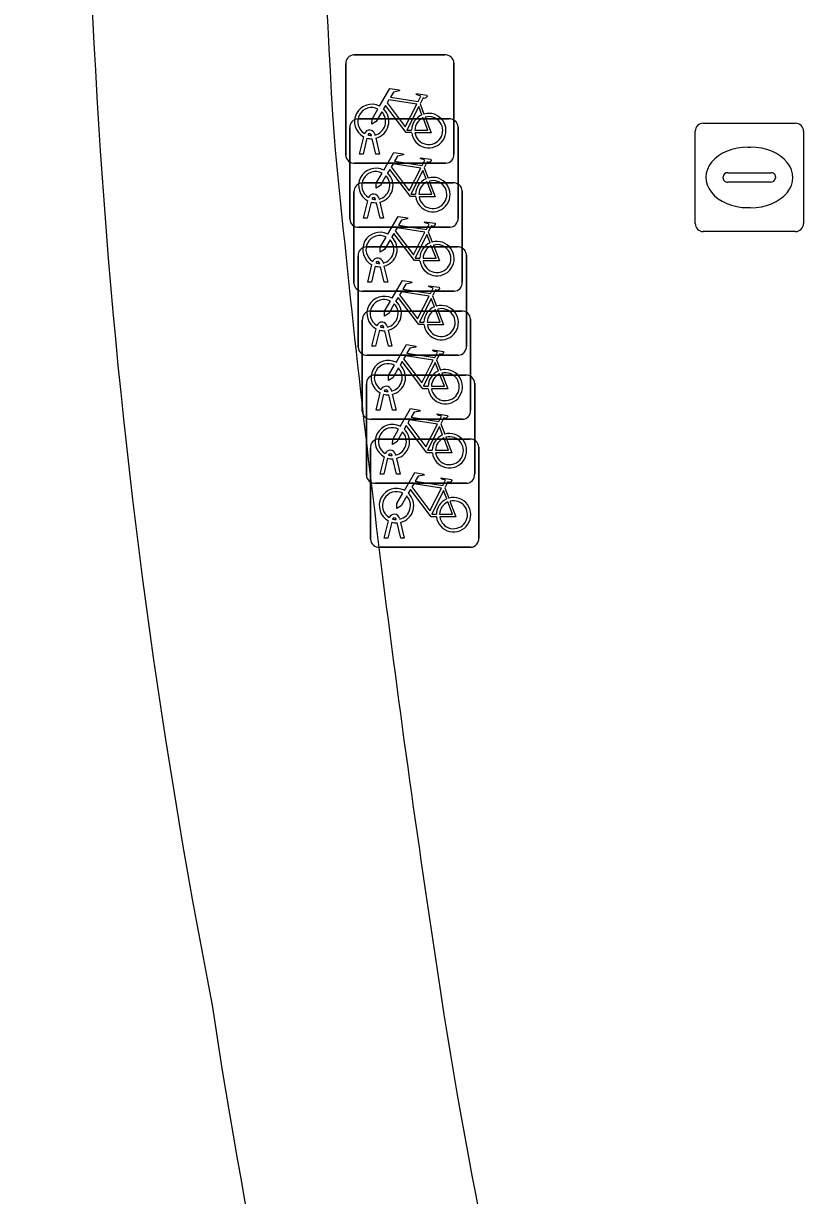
# Model space of a CAD drawing. Extents: x 161087 to 161926, y 382572 to 383873.
# Drawn here: x 161094.01 to 161101.22, y 383301.6 to 383312.42 of the extents above; entities that cross this region are included whole.
import ezdxf

# ---------------------------------------------------------------- set-up
doc = ezdxf.new("R2010")
doc.units = 0
for name, color, linetype in [('IMGEO_Berm_groen', 7, 'Continuous'), ('IMGEO_Fietsenrek', 7, 'Continuous'), ('IMGEO_Fietspad_gesloten', 7, 'Continuous'), ('IMGEO_Kolk', 7, 'Continuous'), ('IMGEO_OVBaan_gesloten', 7, 'Continuous'), ('IMGEO_Verkeerseiland_groen', 7, 'Continuous'), ('IMGEO_Voetgangersgebied_open', 7, 'Continuous')]:
    doc.layers.add(name, color=color, linetype=linetype)

msp = doc.modelspace()

# ---------------------------------------------------------------- linework, layer by layer
at = {"layer": 'IMGEO_Berm_groen'}
for centre, radius, start, end in [((161156.864, 383315.386), 62.278, 176.48942, 191.13729), ((161146.629, 383310.877), 51.423, 188.4105, 202.8546), ((161140.442, 383309.088), 47.98, 187.5758, 203.7603)]:
    msp.add_arc(centre, radius, start, end, dxfattribs=at)
at = {"layer": 'IMGEO_Fietsenrek'}
for p, q in [((161097.066, 383312.131), (161097.907, 383312.131)), ((161097.907, 383312.131), (161097.066, 383312.131)), ((161096.991, 383311.206), (161096.991, 383312.047)), ((161096.991, 383312.047), (161096.991, 383311.206)), ((161097.991, 383312.056), (161097.991, 383311.215)), ((161097.991, 383311.215), (161097.991, 383312.056)), ((161097.678, 383311.68), (161097.714, 383311.585)), ((161097.104, 383311.54), (161097.945, 383311.54)), ((161097.945, 383311.54), (161097.104, 383311.54)), ((161097.029, 383310.615), (161097.029, 383311.456)), ((161097.029, 383311.456), (161097.029, 383310.615)), ((161097.118, 383311.215), (161097.157, 383311.375)), ((161097.229, 383311.387), (161097.228, 383311.391)), ((161097.26, 383311.398), (161097.261, 383311.391)), ((161098.029, 383311.465), (161098.029, 383310.624)), ((161098.029, 383310.624), (161098.029, 383311.465)), ((161097.187, 383311.363), (161097.152, 383311.215)), ((161097.27, 383311.215), (161097.236, 383311.357)), ((161097.268, 383311.361), (161097.303, 383311.215)), ((161097.152, 383311.215), (161097.118, 383311.215)), ((161097.303, 383311.215), (161097.27, 383311.215)), ((161097.916, 383311.131), (161097.075, 383311.131)), ((161097.075, 383311.131), (161097.916, 383311.131)), ((161097.716, 383311.089), (161097.752, 383310.994)), ((161097.142, 383310.949), (161097.983, 383310.949)), ((161097.983, 383310.949), (161097.142, 383310.949)), ((161097.067, 383310.024), (161097.067, 383310.865)), ((161097.067, 383310.865), (161097.067, 383310.024)), ((161098.067, 383310.874), (161098.067, 383310.033)), ((161098.067, 383310.033), (161098.067, 383310.874)), ((161097.156, 383310.624), (161097.195, 383310.784)), ((161097.225, 383310.772), (161097.19, 383310.624)), ((161097.267, 383310.796), (161097.266, 383310.8)), ((161097.308, 383310.624), (161097.274, 383310.766)), ((161097.298, 383310.807), (161097.299, 383310.8)), ((161097.306, 383310.77), (161097.341, 383310.624)), ((161097.19, 383310.624), (161097.156, 383310.624)), ((161097.341, 383310.624), (161097.308, 383310.624)), ((161097.954, 383310.54), (161097.113, 383310.54)), ((161097.113, 383310.54), (161097.954, 383310.54)), ((161097.754, 383310.498), (161097.79, 383310.403)), ((161097.181, 383310.358), (161098.022, 383310.358)), ((161098.022, 383310.358), (161097.181, 383310.358)), ((161097.106, 383309.433), (161097.106, 383310.274)), ((161097.106, 383310.274), (161097.106, 383309.433)), ((161097.194, 383310.033), (161097.233, 383310.193)), ((161097.263, 383310.181), (161097.228, 383310.033)), ((161097.305, 383310.205), (161097.304, 383310.209)), ((161097.336, 383310.216), (161097.337, 383310.209)), ((161098.106, 383310.283), (161098.106, 383309.442)), ((161098.106, 383309.442), (161098.106, 383310.283)), ((161097.346, 383310.033), (161097.312, 383310.175)), ((161097.344, 383310.179), (161097.379, 383310.033)), ((161097.228, 383310.033), (161097.194, 383310.033)), ((161097.379, 383310.033), (161097.346, 383310.033)), ((161097.992, 383309.949), (161097.151, 383309.949)), ((161097.151, 383309.949), (161097.992, 383309.949)), ((161097.793, 383309.907), (161097.829, 383309.812)), ((161097.219, 383309.766), (161098.06, 383309.766)), ((161098.06, 383309.766), (161097.219, 383309.766)), ((161097.144, 383308.841), (161097.144, 383309.682)), ((161097.144, 383309.682), (161097.144, 383308.841)), ((161098.144, 383309.691), (161098.144, 383308.85)), ((161098.144, 383308.85), (161098.144, 383309.691)), ((161097.233, 383309.442), (161097.272, 383309.602)), ((161097.302, 383309.59), (161097.267, 383309.442)), ((161097.344, 383309.614), (161097.343, 383309.618)), ((161097.385, 383309.442), (161097.351, 383309.584)), ((161097.375, 383309.625), (161097.376, 383309.618)), ((161097.383, 383309.588), (161097.418, 383309.442)), ((161097.267, 383309.442), (161097.233, 383309.442)), ((161097.418, 383309.442), (161097.385, 383309.442)), ((161098.031, 383309.358), (161097.19, 383309.358)), ((161097.19, 383309.358), (161098.031, 383309.358)), ((161097.831, 383309.315), (161097.867, 383309.22)), ((161097.257, 383309.175), (161098.098, 383309.175)), ((161098.098, 383309.175), (161097.257, 383309.175)), ((161098.182, 383309.1), (161098.182, 383308.259)), ((161098.182, 383308.259), (161098.182, 383309.1)), ((161097.182, 383308.25), (161097.182, 383309.091)), ((161097.182, 383309.091), (161097.182, 383308.25)), ((161097.271, 383308.85), (161097.31, 383309.01)), ((161097.34, 383308.998), (161097.305, 383308.85)), ((161097.382, 383309.022), (161097.381, 383309.026)), ((161097.423, 383308.85), (161097.389, 383308.992)), ((161097.413, 383309.033), (161097.414, 383309.026)), ((161097.421, 383308.996), (161097.456, 383308.85)), ((161097.305, 383308.85), (161097.271, 383308.85)), ((161097.456, 383308.85), (161097.423, 383308.85)), ((161098.069, 383308.766), (161097.228, 383308.766)), ((161097.228, 383308.766), (161098.069, 383308.766)), ((161097.869, 383308.724), (161097.905, 383308.629)), ((161097.295, 383308.584), (161098.136, 383308.584)), ((161098.136, 383308.584), (161097.295, 383308.584)), ((161097.22, 383307.659), (161097.22, 383308.5)), ((161097.22, 383308.5), (161097.22, 383307.659)), ((161098.22, 383308.509), (161098.22, 383307.668)), ((161098.22, 383307.668), (161098.22, 383308.509)), ((161097.309, 383308.259), (161097.348, 383308.419)), ((161097.378, 383308.407), (161097.343, 383308.259)), ((161097.42, 383308.431), (161097.419, 383308.435)), ((161097.461, 383308.259), (161097.427, 383308.401)), ((161097.451, 383308.442), (161097.452, 383308.435)), ((161097.459, 383308.405), (161097.494, 383308.259)), ((161097.343, 383308.259), (161097.309, 383308.259)), ((161097.494, 383308.259), (161097.461, 383308.259)), ((161098.107, 383308.175), (161097.266, 383308.175)), ((161097.266, 383308.175), (161098.107, 383308.175)), ((161097.907, 383308.133), (161097.943, 383308.038)), ((161097.347, 383307.668), (161097.386, 383307.828)), ((161097.416, 383307.816), (161097.381, 383307.668)), ((161097.458, 383307.84), (161097.457, 383307.844)), ((161097.499, 383307.668), (161097.465, 383307.81)), ((161097.489, 383307.851), (161097.49, 383307.844)), ((161097.497, 383307.814), (161097.532, 383307.668)), ((161098.145, 383307.584), (161097.304, 383307.584)), ((161097.304, 383307.584), (161098.145, 383307.584)), ((161097.381, 383307.668), (161097.347, 383307.668)), ((161097.532, 383307.668), (161097.499, 383307.668))]:
    msp.add_line(p, q, dxfattribs=at)
for points in [[(161097.304, 383311.657), (161097.399, 383311.821), (161097.485, 383311.807), (161097.487, 383311.798), (161097.431, 383311.787), (161097.404, 383311.742), (161097.66, 383311.701)], [(161097.647, 383311.676), (161097.39, 383311.717), (161097.373, 383311.688), (161097.54, 383311.468), (161097.647, 383311.676)], [(161097.66, 383311.701), (161097.685, 383311.75), (161097.679, 383311.754), (161097.656, 383311.758), (161097.644, 383311.765), (161097.643, 383311.768), (161097.645, 383311.773), (161097.74, 383311.758), (161097.742, 383311.748), (161097.732, 383311.735), (161097.72, 383311.729), (161097.706, 383311.735), (161097.678, 383311.68)], [(161097.325, 383311.605), (161097.273, 383311.515), (161097.233, 383311.49), (161097.234, 383311.537), (161097.289, 383311.631)], [(161097.6, 383311.413), (161097.55, 383311.413), (161097.359, 383311.664), (161097.34, 383311.632)], [(161097.695, 383311.578), (161097.665, 383311.655), (161097.556, 383311.437), (161097.599, 383311.437)], [(161097.629, 383311.437), (161097.749, 383311.436), (161097.705, 383311.55)], [(161097.725, 383311.557), (161097.78, 383311.412), (161097.63, 383311.412)], [(161097.342, 383311.066), (161097.437, 383311.23), (161097.523, 383311.216), (161097.525, 383311.207), (161097.469, 383311.196), (161097.442, 383311.151), (161097.698, 383311.11)], [(161097.698, 383311.11), (161097.723, 383311.159), (161097.717, 383311.163), (161097.694, 383311.167), (161097.682, 383311.174), (161097.681, 383311.177), (161097.683, 383311.182), (161097.778, 383311.167), (161097.78, 383311.157), (161097.77, 383311.144), (161097.758, 383311.138), (161097.744, 383311.144), (161097.716, 383311.089)], [(161097.638, 383310.822), (161097.588, 383310.822), (161097.397, 383311.073), (161097.378, 383311.041)], [(161097.685, 383311.085), (161097.428, 383311.126), (161097.411, 383311.097), (161097.578, 383310.877), (161097.685, 383311.085)], [(161097.733, 383310.987), (161097.703, 383311.064), (161097.594, 383310.846), (161097.637, 383310.846)], [(161097.363, 383311.014), (161097.311, 383310.924), (161097.271, 383310.899), (161097.272, 383310.946), (161097.327, 383311.04)], [(161097.667, 383310.846), (161097.787, 383310.845), (161097.743, 383310.959)], [(161097.763, 383310.966), (161097.818, 383310.821), (161097.668, 383310.821)], [(161097.38, 383310.475), (161097.475, 383310.639), (161097.561, 383310.625), (161097.563, 383310.616), (161097.507, 383310.605), (161097.48, 383310.56), (161097.736, 383310.519)], [(161097.723, 383310.494), (161097.466, 383310.535), (161097.449, 383310.506), (161097.616, 383310.286), (161097.723, 383310.494)], [(161097.736, 383310.519), (161097.761, 383310.568), (161097.755, 383310.572), (161097.732, 383310.576), (161097.72, 383310.583), (161097.719, 383310.586), (161097.721, 383310.591), (161097.816, 383310.576), (161097.818, 383310.566), (161097.808, 383310.553), (161097.796, 383310.547), (161097.782, 383310.553), (161097.754, 383310.498)], [(161097.401, 383310.423), (161097.349, 383310.333), (161097.309, 383310.308), (161097.31, 383310.355), (161097.365, 383310.449)], [(161097.676, 383310.231), (161097.626, 383310.231), (161097.435, 383310.482), (161097.416, 383310.45)], [(161097.771, 383310.396), (161097.741, 383310.473), (161097.632, 383310.255), (161097.675, 383310.255)], [(161097.705, 383310.255), (161097.825, 383310.254), (161097.781, 383310.368)], [(161097.801, 383310.375), (161097.856, 383310.23), (161097.706, 383310.23)], [(161097.419, 383309.884), (161097.514, 383310.048), (161097.6, 383310.034), (161097.602, 383310.025), (161097.546, 383310.014), (161097.519, 383309.969), (161097.775, 383309.928)], [(161097.775, 383309.928), (161097.8, 383309.977), (161097.794, 383309.981), (161097.771, 383309.985), (161097.759, 383309.992), (161097.758, 383309.995), (161097.76, 383310), (161097.855, 383309.985), (161097.857, 383309.975), (161097.847, 383309.962), (161097.835, 383309.956), (161097.821, 383309.962), (161097.793, 383309.907)], [(161097.44, 383309.832), (161097.388, 383309.742), (161097.348, 383309.717), (161097.349, 383309.764), (161097.404, 383309.858)], [(161097.715, 383309.64), (161097.665, 383309.64), (161097.474, 383309.891), (161097.455, 383309.859)], [(161097.762, 383309.903), (161097.505, 383309.944), (161097.488, 383309.915), (161097.655, 383309.695), (161097.762, 383309.903)], [(161097.81, 383309.805), (161097.78, 383309.882), (161097.671, 383309.664), (161097.714, 383309.664)], [(161097.744, 383309.664), (161097.864, 383309.663), (161097.82, 383309.777)], [(161097.84, 383309.784), (161097.895, 383309.639), (161097.745, 383309.639)], [(161097.457, 383309.292), (161097.552, 383309.456), (161097.638, 383309.442), (161097.64, 383309.433), (161097.584, 383309.422), (161097.557, 383309.377), (161097.813, 383309.336)], [(161097.8, 383309.311), (161097.543, 383309.352), (161097.526, 383309.323), (161097.693, 383309.103), (161097.8, 383309.311)], [(161097.813, 383309.336), (161097.838, 383309.385), (161097.832, 383309.389), (161097.809, 383309.393), (161097.797, 383309.4), (161097.796, 383309.403), (161097.798, 383309.408), (161097.893, 383309.393), (161097.895, 383309.383), (161097.885, 383309.37), (161097.873, 383309.364), (161097.859, 383309.37), (161097.831, 383309.315)], [(161097.478, 383309.24), (161097.426, 383309.15), (161097.386, 383309.125), (161097.387, 383309.172), (161097.442, 383309.266)], [(161097.753, 383309.048), (161097.703, 383309.048), (161097.512, 383309.299), (161097.493, 383309.267)], [(161097.848, 383309.213), (161097.818, 383309.29), (161097.709, 383309.072), (161097.752, 383309.072)], [(161097.782, 383309.072), (161097.902, 383309.071), (161097.858, 383309.185)], [(161097.878, 383309.192), (161097.933, 383309.047), (161097.783, 383309.047)], [(161097.495, 383308.701), (161097.59, 383308.865), (161097.676, 383308.851), (161097.678, 383308.842), (161097.622, 383308.831), (161097.595, 383308.786), (161097.851, 383308.745)], [(161097.851, 383308.745), (161097.876, 383308.794), (161097.87, 383308.798), (161097.847, 383308.802), (161097.835, 383308.809), (161097.834, 383308.812), (161097.836, 383308.817), (161097.931, 383308.802), (161097.933, 383308.792), (161097.923, 383308.779), (161097.911, 383308.773), (161097.897, 383308.779), (161097.869, 383308.724)], [(161097.516, 383308.649), (161097.464, 383308.559), (161097.424, 383308.534), (161097.425, 383308.581), (161097.48, 383308.675)], [(161097.791, 383308.457), (161097.741, 383308.457), (161097.55, 383308.708), (161097.531, 383308.676)], [(161097.838, 383308.72), (161097.581, 383308.761), (161097.564, 383308.732), (161097.731, 383308.512), (161097.838, 383308.72)], [(161097.886, 383308.622), (161097.856, 383308.699), (161097.747, 383308.481), (161097.79, 383308.481)], [(161097.82, 383308.481), (161097.94, 383308.48), (161097.896, 383308.594)], [(161097.916, 383308.601), (161097.971, 383308.456), (161097.821, 383308.456)], [(161097.533, 383308.11), (161097.628, 383308.274), (161097.714, 383308.26), (161097.716, 383308.251), (161097.66, 383308.24), (161097.633, 383308.195), (161097.889, 383308.154)], [(161097.876, 383308.129), (161097.619, 383308.17), (161097.602, 383308.141), (161097.769, 383307.921), (161097.876, 383308.129)], [(161097.889, 383308.154), (161097.914, 383308.203), (161097.908, 383308.207), (161097.885, 383308.211), (161097.873, 383308.218), (161097.872, 383308.221), (161097.874, 383308.226), (161097.969, 383308.211), (161097.971, 383308.201), (161097.961, 383308.188), (161097.949, 383308.182), (161097.935, 383308.188), (161097.907, 383308.133)], [(161097.554, 383308.058), (161097.502, 383307.968), (161097.462, 383307.943), (161097.463, 383307.99), (161097.518, 383308.084)], [(161097.829, 383307.866), (161097.779, 383307.866), (161097.588, 383308.117), (161097.569, 383308.085)], [(161097.924, 383308.031), (161097.894, 383308.108), (161097.785, 383307.89), (161097.828, 383307.89)], [(161097.858, 383307.89), (161097.978, 383307.889), (161097.934, 383308.003)], [(161097.954, 383308.01), (161098.009, 383307.865), (161097.859, 383307.865)]]:
    msp.add_lwpolyline(points, dxfattribs=at)
for centre, radius, start, end in [((161097.069, 383312.053), 0.0779, 92.4484, 184.2845), ((161097.069, 383312.053), 0.0779, 92.4484, 184.2845), ((161097.913, 383312.053), 0.0779, 2.4484, 94.2845), ((161097.913, 383312.053), 0.0779, 2.4484, 94.2845), ((161097.231, 383311.516), 0.159, 62.6766, 242.1369), ((161097.231, 383311.516), 0.129, 63.3192, 238.903), ((161097.231, 383311.516), 0.129, 283.6043, 43.4302), ((161097.231, 383311.516), 0.159, 283.5766, 46.6042), ((161097.758, 383311.432), 0.159, 187.0065, 105.7708), ((161097.107, 383311.462), 0.0779, 92.4484, 184.2845), ((161097.107, 383311.462), 0.0779, 92.4484, 184.2845), ((161097.758, 383311.432), 0.159, 113.3408, 178.3217), ((161097.758, 383311.432), 0.129, 113.923, 177.9556), ((161097.758, 383311.432), 0.129, 188.6715, 104.5883), ((161097.951, 383311.462), 0.0779, 2.4484, 94.2845), ((161097.951, 383311.462), 0.0779, 2.4484, 94.2845), ((161097.211, 383311.387), 0.0499, 12.8025, 158.6934), ((161097.211, 383311.387), 0.0174, 12.8025, 163.4502), ((161097.231, 383311.516), 0.129, 253.415, 269.0204), ((161097.231, 383311.516), 0.159, 253.9967, 271.7867), ((161097.069, 383311.209), 0.0779, 182.4484, 274.2845), ((161097.069, 383311.209), 0.0779, 182.4484, 274.2845), ((161097.913, 383311.209), 0.0779, 272.4484, 4.2845), ((161097.913, 383311.209), 0.0779, 272.4484, 4.2845), ((161097.269, 383310.925), 0.159, 62.6766, 242.1369), ((161097.269, 383310.925), 0.129, 63.3192, 238.903), ((161097.145, 383310.871), 0.0779, 92.4484, 184.2845), ((161097.145, 383310.871), 0.0779, 92.4484, 184.2845), ((161097.269, 383310.925), 0.129, 283.6043, 43.4302), ((161097.269, 383310.925), 0.159, 283.5766, 46.6042), ((161097.796, 383310.841), 0.159, 113.3408, 178.3217), ((161097.796, 383310.841), 0.159, 187.0065, 105.7708), ((161097.796, 383310.841), 0.129, 113.923, 177.9556), ((161097.796, 383310.841), 0.129, 188.6715, 104.5883), ((161097.989, 383310.871), 0.0779, 2.4484, 94.2845), ((161097.989, 383310.871), 0.0779, 2.4484, 94.2845), ((161097.249, 383310.796), 0.0499, 12.8025, 158.6934), ((161097.269, 383310.925), 0.159, 253.9967, 271.7867), ((161097.249, 383310.796), 0.0174, 12.8025, 163.4502), ((161097.269, 383310.925), 0.129, 253.415, 269.0204), ((161097.107, 383310.618), 0.0779, 182.4484, 274.2845), ((161097.107, 383310.618), 0.0779, 182.4484, 274.2845), ((161097.951, 383310.618), 0.0779, 272.4484, 4.2845), ((161097.951, 383310.618), 0.0779, 272.4484, 4.2845), ((161097.307, 383310.334), 0.159, 62.6766, 242.1369), ((161097.307, 383310.334), 0.129, 63.3192, 238.903), ((161097.307, 383310.334), 0.129, 283.6043, 43.4302), ((161097.307, 383310.334), 0.159, 283.5766, 46.6042), ((161097.834, 383310.25), 0.159, 187.0065, 105.7708), ((161097.184, 383310.28), 0.0779, 92.4484, 184.2845), ((161097.184, 383310.28), 0.0779, 92.4484, 184.2845), ((161097.834, 383310.25), 0.159, 113.3408, 178.3217), ((161097.834, 383310.25), 0.129, 113.923, 177.9556), ((161097.834, 383310.25), 0.129, 188.6715, 104.5883), ((161098.028, 383310.28), 0.0779, 2.4484, 94.2845), ((161098.028, 383310.28), 0.0779, 2.4484, 94.2845), ((161097.287, 383310.205), 0.0499, 12.8025, 158.6934), ((161097.307, 383310.334), 0.159, 253.9967, 271.7867), ((161097.287, 383310.205), 0.0174, 12.8025, 163.4502), ((161097.307, 383310.334), 0.129, 253.415, 269.0204), ((161097.145, 383310.027), 0.0779, 182.4484, 274.2845), ((161097.145, 383310.027), 0.0779, 182.4484, 274.2845), ((161097.989, 383310.027), 0.0779, 272.4484, 4.2845), ((161097.989, 383310.027), 0.0779, 272.4484, 4.2845), ((161097.346, 383309.743), 0.159, 62.6766, 242.1369), ((161097.346, 383309.743), 0.129, 63.3192, 238.903), ((161097.346, 383309.743), 0.159, 283.5766, 46.6042), ((161097.222, 383309.688), 0.0779, 92.4484, 184.2845), ((161097.222, 383309.688), 0.0779, 92.4484, 184.2845), ((161097.346, 383309.743), 0.129, 283.6043, 43.4302), ((161097.873, 383309.659), 0.159, 113.3408, 178.3217), ((161097.873, 383309.659), 0.159, 187.0065, 105.7708), ((161097.873, 383309.659), 0.129, 113.923, 177.9556), ((161097.873, 383309.659), 0.129, 188.6715, 104.5883), ((161098.066, 383309.688), 0.0779, 2.4484, 94.2845), ((161098.066, 383309.688), 0.0779, 2.4484, 94.2845), ((161097.326, 383309.614), 0.0499, 12.8025, 158.6934), ((161097.346, 383309.743), 0.159, 253.9967, 271.7867), ((161097.326, 383309.614), 0.0174, 12.8025, 163.4502), ((161097.346, 383309.743), 0.129, 253.415, 269.0204), ((161097.184, 383309.436), 0.0779, 182.4484, 274.2845), ((161097.184, 383309.436), 0.0779, 182.4484, 274.2845), ((161098.028, 383309.436), 0.0779, 272.4484, 4.2845), ((161098.028, 383309.436), 0.0779, 272.4484, 4.2845), ((161097.384, 383309.151), 0.159, 62.6766, 242.1369), ((161097.384, 383309.151), 0.129, 63.3192, 238.903), ((161097.384, 383309.151), 0.129, 283.6043, 43.4302), ((161097.384, 383309.151), 0.159, 283.5766, 46.6042), ((161097.911, 383309.067), 0.159, 113.3408, 178.3217), ((161097.911, 383309.067), 0.159, 187.0065, 105.7708), ((161097.26, 383309.097), 0.0779, 92.4484, 184.2845), ((161097.26, 383309.097), 0.0779, 92.4484, 184.2845), ((161097.911, 383309.067), 0.129, 113.923, 177.9556), ((161097.911, 383309.067), 0.129, 188.6715, 104.5883), ((161098.104, 383309.097), 0.0779, 2.4484, 94.2845), ((161098.104, 383309.097), 0.0779, 2.4484, 94.2845), ((161097.364, 383309.022), 0.0499, 12.8025, 158.6934), ((161097.384, 383309.151), 0.159, 253.9967, 271.7867), ((161097.364, 383309.022), 0.0174, 12.8025, 163.4502), ((161097.384, 383309.151), 0.129, 253.415, 269.0204), ((161097.222, 383308.844), 0.0779, 182.4484, 274.2845), ((161097.222, 383308.844), 0.0779, 182.4484, 274.2845), ((161098.066, 383308.844), 0.0779, 272.4484, 4.2845), ((161098.066, 383308.844), 0.0779, 272.4484, 4.2845), ((161097.422, 383308.56), 0.159, 62.6766, 242.1369), ((161097.422, 383308.56), 0.129, 63.3192, 238.903), ((161097.422, 383308.56), 0.159, 283.5766, 46.6042), ((161097.298, 383308.506), 0.0779, 92.4484, 184.2845), ((161097.298, 383308.506), 0.0779, 92.4484, 184.2845), ((161097.422, 383308.56), 0.129, 283.6043, 43.4302), ((161097.949, 383308.476), 0.159, 113.3408, 178.3217), ((161097.949, 383308.476), 0.159, 187.0065, 105.7708), ((161097.949, 383308.476), 0.129, 113.923, 177.9556), ((161097.949, 383308.476), 0.129, 188.6715, 104.5883), ((161098.142, 383308.506), 0.0779, 2.4484, 94.2845), ((161098.142, 383308.506), 0.0779, 2.4484, 94.2845), ((161097.402, 383308.431), 0.0499, 12.8025, 158.6934), ((161097.422, 383308.56), 0.159, 253.9967, 271.7867), ((161097.402, 383308.431), 0.0174, 12.8025, 163.4502), ((161097.422, 383308.56), 0.129, 253.415, 269.0204), ((161097.26, 383308.253), 0.0779, 182.4484, 274.2845), ((161097.26, 383308.253), 0.0779, 182.4484, 274.2845), ((161098.104, 383308.253), 0.0779, 272.4484, 4.2845), ((161098.104, 383308.253), 0.0779, 272.4484, 4.2845), ((161097.46, 383307.969), 0.159, 62.6766, 242.1369), ((161097.46, 383307.969), 0.129, 63.3192, 238.903), ((161097.46, 383307.969), 0.129, 283.6043, 43.4302), ((161097.46, 383307.969), 0.159, 283.5766, 46.6042), ((161097.987, 383307.885), 0.159, 113.3408, 178.3217), ((161097.987, 383307.885), 0.159, 187.0065, 105.7708), ((161097.987, 383307.885), 0.129, 113.923, 177.9556), ((161097.987, 383307.885), 0.129, 188.6715, 104.5883), ((161097.44, 383307.84), 0.0499, 12.8025, 158.6934), ((161097.46, 383307.969), 0.159, 253.9967, 271.7867), ((161097.44, 383307.84), 0.0174, 12.8025, 163.4502), ((161097.46, 383307.969), 0.129, 253.415, 269.0204), ((161097.298, 383307.662), 0.0779, 182.4484, 274.2845), ((161097.298, 383307.662), 0.0779, 182.4484, 274.2845), ((161098.142, 383307.662), 0.0779, 272.4484, 4.2845), ((161098.142, 383307.662), 0.0779, 272.4484, 4.2845)]:
    msp.add_arc(centre, radius, start, end, dxfattribs=at)
at = {"layer": 'IMGEO_Fietspad_gesloten'}
for centre, radius, start, end in [((161163.393, 383315.73), 66.652, 172.57155, 183.74604), ((161156.864, 383315.386), 62.278, 176.48942, 191.13729), ((161233.51, 383324.388), 137.245, 185.44073, 188.77189), ((161146.671, 383310.949), 49.373, 188.7271, 202.7214), ((161146.629, 383310.877), 51.423, 188.4105, 202.8546)]:
    msp.add_arc(centre, radius, start, end, dxfattribs=at)
at = {"layer": 'IMGEO_Kolk'}
for p, q in [((161100.293, 383311.5), (161101.145, 383311.5)), ((161100.218, 383310.574), (161100.218, 383311.426)), ((161101.219, 383311.426), (161101.219, 383310.574)), ((161100.706, 383311.28), (161100.731, 383311.28)), ((161100.477, 383310.994), (161100.477, 383311.006)), ((161100.915, 383310.957), (161100.517, 383310.957)), ((161100.52, 383311.043), (161100.918, 383311.043)), ((161100.961, 383311.006), (161100.961, 383310.994)), ((161100.729, 383310.72), (161100.704, 383310.72)), ((161101.145, 383310.5), (161100.293, 383310.5))]:
    msp.add_line(p, q, dxfattribs=at)
for points in [[(161100.293, 383311.5), (161101.145, 383311.5)], [(161100.218, 383310.574), (161100.218, 383311.426)], [(161101.219, 383311.426), (161101.219, 383310.574)], [(161101.145, 383310.5), (161100.293, 383310.5)]]:
    msp.add_lwpolyline(points, dxfattribs=at)
for centre, radius, start, end in [((161100.295, 383311.424), 0.0765, 91.552, 178.448), ((161100.295, 383311.424), 0.0765, 91.552, 178.448), ((161101.143, 383311.424), 0.0765, 1.552, 88.448), ((161101.143, 383311.424), 0.0765, 1.552, 88.448), ((161100.517, 383311.003), 0.0403, 85.8775, 175.7526), ((161100.514, 383310.993), 0.0366, 178.938, 274.7102), ((161100.918, 383311), 0.043, 264.8664, 352.4533), ((161100.922, 383311.005), 0.0386, 1.7309, 96.639), ((161100.295, 383310.576), 0.0765, 181.552, 268.448), ((161100.295, 383310.576), 0.0765, 181.552, 268.448), ((161101.143, 383310.576), 0.0765, 271.552, 358.448), ((161101.143, 383310.576), 0.0765, 271.552, 358.448)]:
    msp.add_arc(centre, radius, start, end, dxfattribs=at)
for centre, major_axis, ratio, start_param, end_param in [((161100.705, 383311), (-0.387, 0.002), 0.722429, 4.712389, 7.853982), ((161100.73, 383311), (-0.39, 0.002), 0.717154, 1.570796, 4.712389)]:
    msp.add_ellipse(centre, major_axis=major_axis, ratio=ratio, start_param=start_param, end_param=end_param, dxfattribs=at)
at = {"layer": 'IMGEO_OVBaan_gesloten'}
for centre, radius, start, end in [((161155.136, 383313.551), 66.813, 183.39965, 207.79652), ((161140.442, 383309.088), 47.98, 187.5758, 203.7603)]:
    msp.add_arc(centre, radius, start, end, dxfattribs=at)
at = {"layer": 'IMGEO_Verkeerseiland_groen'}
msp.add_arc((161155.136, 383313.551), 66.813, 183.39965, 207.79652, dxfattribs=at)
at = {"layer": 'IMGEO_Voetgangersgebied_open'}
for centre, radius, start, end in [((161163.393, 383315.73), 66.652, 172.57155, 183.74604), ((161233.51, 383324.388), 137.245, 185.44073, 188.77189), ((161146.671, 383310.949), 49.373, 188.7271, 202.7214)]:
    msp.add_arc(centre, radius, start, end, dxfattribs=at)

doc.saveas('drawing.dxf')
